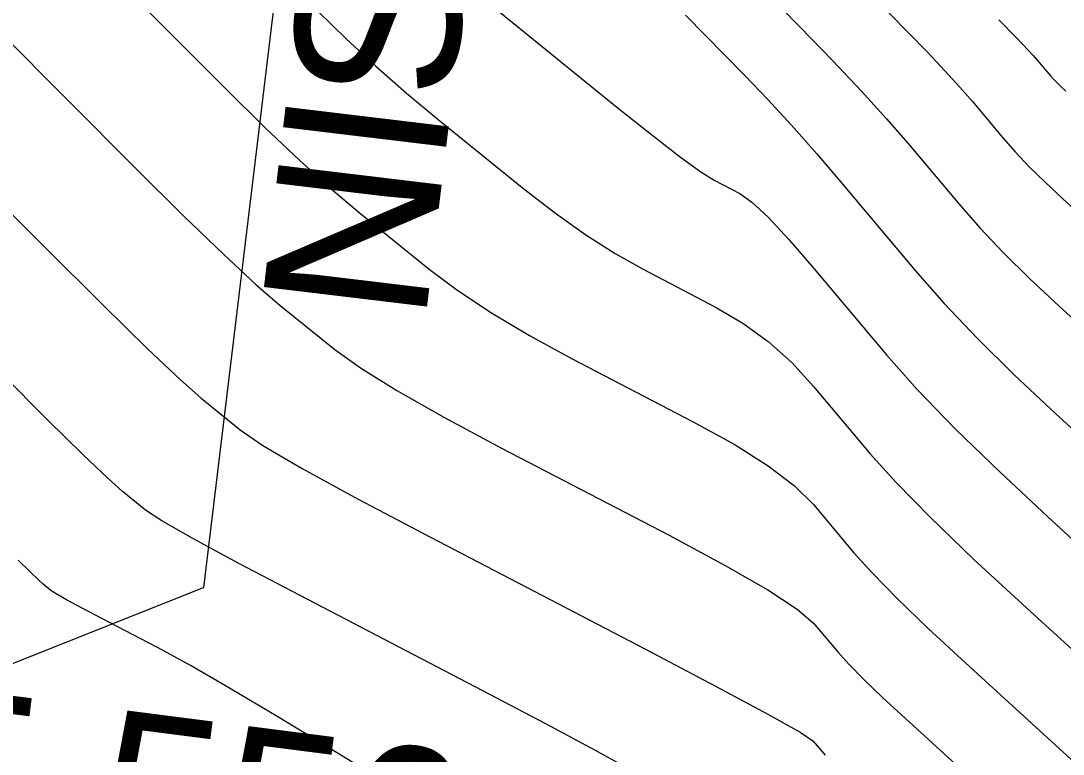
# Model space of a CAD drawing. Extents: x 1724534 to 1727318, y 657156 to 660047.
# Drawn here: x 1725501.27 to 1725533, y 658662.43 to 658684.75 of the extents above; entities that cross this region are included whole.
import ezdxf

# ---------------------------------------------------------------- set-up
doc = ezdxf.new("R2010")
doc.units = 0
for name, color, linetype in [('SURVEY - CONTOURS - Index with Text', 7, 'Continuous'), ('SURVEY - CONTOURS - Intermediate with optional Text', 7, 'Continuous'), ('SURVEY - DRAINAGE - Storm Sewer Text', 7, 'Continuous'), ('SURVEY - MISCELLANEOUS - Bottom of MH and CB', 7, 'Continuous')]:
    doc.layers.add(name, color=color, linetype=linetype)

msp = doc.modelspace()

# ---------------------------------------------------------------- linework, layer by layer
at = {"layer": 'SURVEY - CONTOURS - Index with Text'}
for points in [[(1725504.292, 658685.905), (1725507.537, 658682.652), (1725508.702, 658681.503), (1725509.763, 658680.498), (1725510.719, 658679.636), (1725511.571, 658678.917), (1725513.704, 658677.191), (1725514.576, 658676.535), (1725515.592, 658675.862), (1725516.751, 658675.172), (1725518.054, 658674.464), (1725521.719, 658672.555), (1725522.98, 658671.859), (1725524.013, 658671.206), (1725524.818, 658670.593), (1725525.394, 658670.022), (1725526.628, 658668.555), (1725527.188, 658667.933), (1725527.943, 658667.164), (1725528.892, 658666.251), (1725530.035, 658665.192), (1725533.343, 658662.174)], [(1725526.603, 658686.107), (1725528.28, 658684.398), (1725528.873, 658683.786), (1725529.397, 658683.231), (1725529.85, 658682.731), (1725530.234, 658682.289), (1725531.163, 658681.184), (1725531.538, 658680.758), (1725531.965, 658680.308), (1725532.445, 658679.834), (1725532.977, 658679.336), (1725534.467, 658677.977)]]:
    msp.add_lwpolyline(points, dxfattribs=at)
at = {"layer": 'SURVEY - CONTOURS - Intermediate with optional Text'}
for points in [[(1725522.167, 658687.439), (1725524.983, 658684.568), (1725525.98, 658683.54), (1725526.86, 658682.606), (1725527.622, 658681.767), (1725528.266, 658681.024), (1725529.828, 658679.168), (1725530.457, 658678.452), (1725531.175, 658677.695), (1725531.982, 658676.899), (1725532.876, 658676.063), (1725535.38, 658673.779)], [(1725515.31, 658685.456), (1725516.384, 658684.574), (1725519.465, 658682.081), (1725520.513, 658681.244), (1725521.346, 658680.602), (1725521.965, 658680.155), (1725522.369, 658679.903), (1725523.159, 658679.491), (1725523.522, 658679.233), (1725524.018, 658678.767), (1725524.647, 658678.093), (1725525.409, 658677.212), (1725527.619, 658674.585), (1725528.557, 658673.53), (1725529.712, 658672.333), (1725531.084, 658670.995), (1725532.674, 658669.515), (1725537.205, 658665.382)], [(1725510.3, 658685.054), (1725511.176, 658684.2), (1725512.08, 658683.364), (1725513.014, 658682.546), (1725513.978, 658681.746), (1725516.585, 658679.636), (1725517.545, 658678.89), (1725518.469, 658678.232), (1725519.358, 658677.663), (1725520.211, 658677.184), (1725522.439, 658676.023), (1725523.251, 658675.546), (1725524.016, 658674.986), (1725524.733, 658674.343), (1725525.402, 658673.617), (1725527.124, 658671.57), (1725527.905, 658670.701), (1725528.958, 658669.629), (1725530.282, 658668.355), (1725531.877, 658666.877), (1725536.493, 658662.666)], [(1725521.506, 658684.922), (1725523.305, 658683.089), (1725523.998, 658682.365), (1725524.728, 658681.569), (1725525.495, 658680.7), (1725526.299, 658679.759), (1725528.492, 658677.151), (1725529.377, 658676.145), (1725530.386, 658675.083), (1725531.518, 658673.964), (1725532.775, 658672.789), (1725536.292, 658669.581)], [(1725531.04, 658684.775), (1725531.576, 658684.229), (1725531.766, 658684.033), (1725531.934, 658683.855), (1725532.079, 658683.696), (1725532.201, 658683.554), (1725532.498, 658683.201), (1725532.618, 658683.065), (1725532.755, 658682.921), (1725532.908, 658682.769), (1725533.078, 658682.61)], [(1725500.58, 658684.454), (1725504.775, 658680.249), (1725506.229, 658678.806), (1725507.446, 658677.632), (1725508.424, 658676.726), (1725509.165, 658676.088), (1725510.824, 658674.746), (1725511.608, 658674.181), (1725512.714, 658673.492), (1725514.144, 658672.68), (1725515.896, 658671.745), (1725521, 658669.087), (1725522.709, 658668.173), (1725524.01, 658667.425), (1725524.903, 658666.843), (1725525.387, 658666.427), (1725526.133, 658665.54), (1725526.472, 658665.164), (1725526.928, 658664.699), (1725527.502, 658664.147), (1725528.193, 658663.506), (1725530.194, 658661.681)], [(1725496.869, 658683.003), (1725502.012, 658677.846), (1725503.756, 658676.109), (1725505.128, 658674.766), (1725506.129, 658673.816), (1725506.759, 658673.259), (1725507.944, 658672.301), (1725508.64, 658671.826), (1725509.837, 658671.122), (1725511.537, 658670.189), (1725513.739, 658669.026), (1725520.28, 658665.619), (1725522.438, 658664.486), (1725524.007, 658663.644), (1725524.988, 658663.093), (1725525.379, 658662.833), (1725525.638, 658662.525), (1725525.755, 658662.395)], [(1725519.937, 658661.89), (1725518.767, 658662.535), (1725517.231, 658663.357), (1725515.328, 658664.355), (1725509.768, 658667.251), (1725507.91, 658668.229), (1725506.507, 658668.989), (1725505.558, 658669.531), (1725505.064, 658669.855), (1725504.353, 658670.431), (1725503.924, 658670.816), (1725503.168, 658671.541), (1725502.087, 658672.605), (1725500.68, 658674.009)], [(1725516.062, 658659.299), (1725510.881, 658662.472), (1725509.094, 658663.559), (1725507.619, 658664.439), (1725506.456, 658665.111), (1725505.605, 658665.577), (1725503.752, 658666.542), (1725503.133, 658666.868), (1725502.665, 658667.121), (1725502.349, 658667.302), (1725502.184, 658667.41), (1725501.947, 658667.602), (1725501.804, 658667.73), (1725501.552, 658667.972), (1725501.192, 658668.327)]]:
    msp.add_lwpolyline(points, dxfattribs=at)
at = {"layer": 'SURVEY - DRAINAGE - Storm Sewer Text'}
for p in [(1725513.388, 658721.642), (1725466.093, 658651.29)]:
    msp.add_line(p, (1725506.83, 658667.499), dxfattribs=at)

# ---------------------------------------------------------------- texts
msp.add_text('CATCH BASIN', height=5, rotation=263.1575, dxfattribs=at).set_placement((1725513.961, 658720.736))
at = {"layer": 'SURVEY - MISCELLANEOUS - Bottom of MH and CB'}
msp.add_text('BOT-556.36', height=5, rotation=352.6821, dxfattribs=at).set_placement((1725487.486, 658660.899))

doc.saveas('drawing.dxf')
